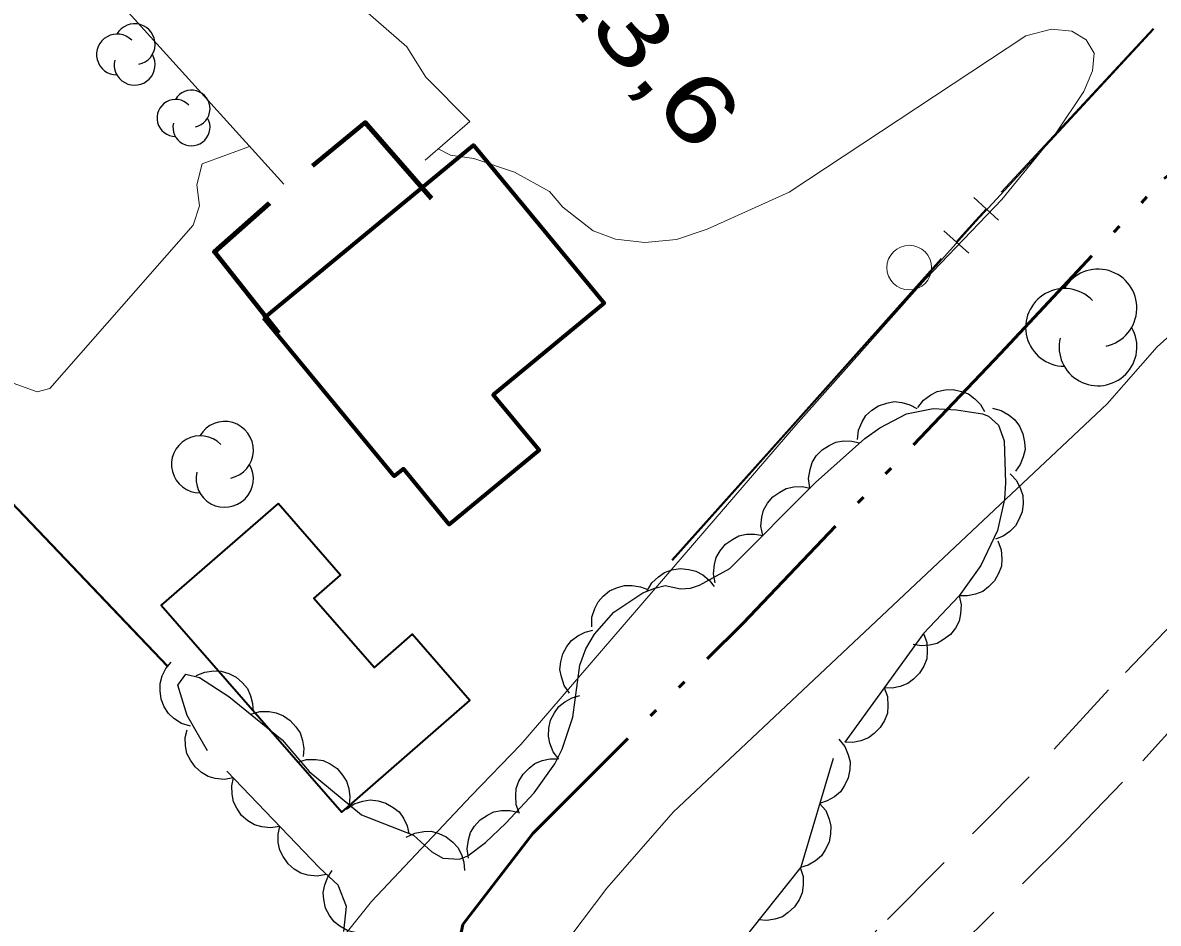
# Model space of a CAD drawing. Extents: x 386081 to 389416, y 5130568 to 5134082.
# Drawn here: x 387461.3 to 387512.1, y 5132271.7 to 5132312.1 of the extents above; entities that cross this region are included whole.
import ezdxf

# ---------------------------------------------------------------- set-up
doc = ezdxf.new("R2010")
doc.units = 0
doc.header["$LTSCALE"] = 1.2
for name, pattern in [('DASH_DOUBLE_DOT', [9.2, 5, -1.2, 0.3, -1.2, 0.3, -1.2]), ('DOT_DASHED', [7.7, 5, -1.2, 0.3, -1.2]), ('LONG_DASHED', [7.5, 6, -1.5]), ('MEDIUM_DASHED', [4.5, 3, -1.5])]:
    doc.linetypes.add(name, pattern=pattern)
for name, color, linetype, lineweight in [('19', 7, 'Continuous', 13), ('2', 7, 'Continuous', 13), ('3', 7, 'Continuous', 140), ('31', 7, 'Continuous', 70), ('36', 7, 'Continuous', 13), ('37', 7, 'Continuous', 13), ('4', 7, 'DASH_DOUBLE_DOT', 53), ('44', 7, 'Continuous', 25)]:
    doc.layers.add(name, color=color, linetype=linetype, lineweight=lineweight)

msp = doc.modelspace()

# ---------------------------------------------------------------- linework, layer by layer
at = {"layer": '19'}
for points in [[(387448.55, 5132347.71), (387448.47, 5132346.83), (387448.62, 5132344.96), (387449.15, 5132341.92), (387450.8, 5132339.25), (387456.63, 5132332.12), (387464.21, 5132323.26), (387468.71, 5132318.55), (387472.78, 5132315.2), (387476.6, 5132312.59), (387478.45, 5132310.98), (387479.31, 5132309.62), (387481.28, 5132307.64), (387479.28, 5132305.91)], [(387439.44, 5132339.94), (387441.82, 5132339.41), (387444.36, 5132338.21), (387446.27, 5132337.08), (387448.27, 5132335.17), (387455.26, 5132325.83), (387459.72, 5132319.46), (387462, 5132316.84), (387465.57, 5132313), (387472.95, 5132304.83)]]:
    msp.add_lwpolyline(points, dxfattribs=at)
at = {"layer": '19', "linetype": 'MEDIUM_DASHED'}
for points in [[(387507.88, 5132222.38), (387502.86, 5132226.67), (387499.07, 5132230.47), (387497.16, 5132232.94), (387495.47, 5132235.58), (387493.78, 5132238.96), (387491.98, 5132243.16), (387491.29, 5132246.01), (387490.67, 5132249.59), (387490.41, 5132253.04), (387490.67, 5132255.32), (387491.86, 5132258.16), (387493.88, 5132260.63), (387497.73, 5132265.05), (387502.17, 5132269.71), (387507.98, 5132275.46), (387511.4, 5132279.01), (387518.66, 5132287.12)], [(387513.11, 5132285.57), (387509.86, 5132282.19), (387506.3, 5132278.3), (387499.49, 5132271.43), (387492.66, 5132263.8), (387490.61, 5132260.74), (387488.95, 5132257.9), (387487.88, 5132254.65), (387486.98, 5132250.76), (387487.79, 5132240.78), (387488.35, 5132237.8), (387488.84, 5132234.05), (387489.75, 5132229.41), (387490.07, 5132225.72), (387490.31, 5132221.18)]]:
    msp.add_lwpolyline(points, dxfattribs=at)
at = {"layer": '2'}
for points in [[(387479.86, 5132306.41), (387480.41, 5132306.13), (387481.45, 5132305.99), (387483.28, 5132305.38), (387484.84, 5132304.5), (387485.44, 5132303.8), (387486.8, 5132302.75), (387487.8, 5132302.38), (387489.1, 5132302.22), (387490.52, 5132302.36), (387491.89, 5132302.82), (387495.56, 5132304.48), (387506.16, 5132311.48), (387507.3, 5132311.78), (387508.22, 5132311.69), (387508.86, 5132311.3), (387509.21, 5132310.7), (387509.14, 5132309.91), (387508.76, 5132308.99), (387507.51, 5132307.13), (387505.08, 5132304.15), (387501.66, 5132300.58), (387495.87, 5132294.05), (387483.55, 5132279.74), (387481.34, 5132277.45)], [(387444.08, 5132301.26), (387447, 5132301.82), (387447.88, 5132301.86), (387453.67, 5132301.68), (387454.42, 5132301.26), (387455.74, 5132300.13), (387456.47, 5132299.08), (387458.33, 5132297.13), (387459.59, 5132296.38), (387461.91, 5132295.53), (387462.47, 5132295.68), (387468.89, 5132303), (387469.18, 5132303.86), (387469.06, 5132304.8), (387469.3, 5132305.75), (387471.42, 5132306.52)], [(387485.24, 5132270.45), (387487.41, 5132273.32), (387490.38, 5132276.72), (387509.79, 5132295), (387512.03, 5132297.55), (387514.18, 5132299.47)]]:
    msp.add_lwpolyline(points, dxfattribs=at)
at = {"layer": '2', "linetype": 'LONG_DASHED'}
msp.add_lwpolyline([(387481.34, 5132277.45), (387476.87, 5132272.71), (387474.99, 5132270.37), (387468.38, 5132263.12), (387465.75, 5132258.82), (387464.37, 5132256.73), (387459.5, 5132251.45), (387452.89, 5132244.94), (387448.4, 5132240.03), (387446.91, 5132238.56), (387443.16, 5132233.64), (387439.42, 5132229.47), (387437.05, 5132227.14), (387430.32, 5132221.26), (387423.35, 5132214.39), (387407.78, 5132199.55)], dxfattribs=at)
at = {"layer": '31'}
msp.add_lwpolyline([(387472.05, 5132298.83), (387481.44, 5132306.58), (387487.28, 5132299.51), (387482.32, 5132295.41), (387484.37, 5132292.92), (387480.35, 5132289.6), (387478.3, 5132292.09), (387477.89, 5132291.76)], close=True, dxfattribs=at)
at = {"layer": '31', "lineweight": 35}
msp.add_lwpolyline([(387472.69, 5132290.54), (387467.46, 5132285.98), (387475.55, 5132276.72), (387481.28, 5132281.72), (387478.69, 5132284.68), (387476.99, 5132283.2), (387474.29, 5132286.29), (387475.49, 5132287.33)], close=True, dxfattribs=at)
at = {"layer": '36'}
msp.add_circle((387500.938, 5132301.1), 1, dxfattribs=at)
at = {"layer": '37', "lineweight": 25}
for p, q in [((387511.85, 5132311.81), (387505.06, 5132304.47)), ((387504.93, 5132303.23), (387503.83, 5132304.24)), ((387503.6, 5132301.75), (387502.48, 5132302.75)), ((387502.37, 5132301.5), (387495.71, 5132294.05)), ((387495.71, 5132294.05), (387490.32, 5132288.01)), ((387465.84, 5132285.23), (387467.75, 5132283.23))]:
    msp.add_line(p, q, dxfattribs=at)
for points in [[(387432.45, 5132319.71), (387460.14, 5132291.26), (387467.78, 5132283.26)], [(387511.88, 5132311.78), (387503.92, 5132303.17), (387490.35, 5132287.98)], [(387504.38, 5132303.73), (387503.89, 5132303.2), (387503.04, 5132302.25)], [(387458.92, 5132292.45), (387460.11, 5132291.23), (387465.84, 5132285.23)]]:
    msp.add_lwpolyline(points, dxfattribs=at)
at = {"layer": '37', "lineweight": 90}
for points in [[(387474.24, 5132305.66), (387476.59, 5132307.59), (387479.56, 5132304.19)], [(387472.31, 5132303.99), (387469.84, 5132301.8), (387472.73, 5132298.17)]]:
    msp.add_lwpolyline(points, dxfattribs=at)
at = {"layer": '4'}
msp.add_lwpolyline([(387486.04, 5132262.3), (387484.84, 5132263.26), (387481.63, 5132266.45), (387480.38, 5132268.94), (387480.96, 5132271.69), (387484.1, 5132275.76), (387493.5, 5132285.18), (387505.02, 5132297.25), (387512.35, 5132305.09), (387517.91, 5132309.34)], dxfattribs=at)
at = {"layer": '44'}
for points in [[(387501.32, 5132294.83), (387501.57, 5132295.16), (387501.9, 5132295.4), (387502.19, 5132295.55), (387502.54, 5132295.63), (387502.91, 5132295.64), (387503.28, 5132295.55), (387503.59, 5132295.44), (387503.87, 5132295.23), (387504.13, 5132294.97), (387504.31, 5132294.66)], [(387498.62, 5132293.4), (387498.67, 5132293.82), (387498.83, 5132294.19), (387499, 5132294.47), (387499.26, 5132294.71), (387499.57, 5132294.91), (387499.94, 5132295.03), (387500.26, 5132295.1), (387500.61, 5132295.06), (387500.96, 5132294.96), (387501.28, 5132294.79)], [(387504.66, 5132294.8), (387505.06, 5132294.7), (387505.41, 5132294.49), (387505.67, 5132294.29), (387505.87, 5132294), (387506.03, 5132293.66), (387506.1, 5132293.29), (387506.12, 5132292.96), (387506.04, 5132292.62), (387505.9, 5132292.28), (387505.69, 5132291.98)], [(387496.49, 5132291.24), (387496.43, 5132291.66), (387496.5, 5132292.06), (387496.59, 5132292.38), (387496.78, 5132292.67), (387497.04, 5132292.94), (387497.36, 5132293.14), (387497.65, 5132293.29), (387498, 5132293.34), (387498.37, 5132293.33), (387498.72, 5132293.25)], [(387505.45, 5132291.87), (387505.74, 5132291.57), (387505.92, 5132291.2), (387506.03, 5132290.89), (387506.04, 5132290.54), (387505.99, 5132290.17), (387505.85, 5132289.82), (387505.7, 5132289.53), (387505.44, 5132289.28), (387505.14, 5132289.07), (387504.8, 5132288.94)], [(387494.38, 5132289.11), (387494.3, 5132289.52), (387494.34, 5132289.92), (387494.42, 5132290.24), (387494.6, 5132290.55), (387494.84, 5132290.83), (387495.15, 5132291.05), (387495.43, 5132291.21), (387495.78, 5132291.28), (387496.15, 5132291.3), (387496.5, 5132291.23)], [(387492.26, 5132286.98), (387492.18, 5132287.39), (387492.23, 5132287.8), (387492.3, 5132288.12), (387492.48, 5132288.42), (387492.72, 5132288.71), (387493.03, 5132288.93), (387493.31, 5132289.09), (387493.66, 5132289.16), (387494.03, 5132289.17), (387494.38, 5132289.11)], [(387504.91, 5132288.86), (387505.06, 5132288.46), (387505.09, 5132288.06), (387505.07, 5132287.73), (387504.94, 5132287.4), (387504.76, 5132287.08), (387504.49, 5132286.81), (387504.23, 5132286.6), (387503.91, 5132286.47), (387503.54, 5132286.4), (387503.18, 5132286.4)], [(387489.21, 5132286.62), (387489.42, 5132286.98), (387489.72, 5132287.26), (387489.99, 5132287.45), (387490.32, 5132287.56), (387490.69, 5132287.62), (387491.07, 5132287.58), (387491.39, 5132287.51), (387491.7, 5132287.34), (387491.98, 5132287.1), (387492.21, 5132286.82)], [(387486.74, 5132285.02), (387486.74, 5132285.44), (387486.87, 5132285.83), (387487.01, 5132286.13), (387487.24, 5132286.39), (387487.53, 5132286.62), (387487.88, 5132286.77), (387488.19, 5132286.87), (387488.54, 5132286.87), (387488.91, 5132286.81), (387489.24, 5132286.68)], [(387503.18, 5132286.4), (387503.27, 5132286), (387503.24, 5132285.59), (387503.17, 5132285.27), (387503.01, 5132284.96), (387502.78, 5132284.67), (387502.47, 5132284.44), (387502.19, 5132284.27), (387501.85, 5132284.19), (387501.48, 5132284.17), (387501.12, 5132284.23)], [(387485.74, 5132282.05), (387485.5, 5132282.39), (387485.37, 5132282.78), (387485.3, 5132283.1), (387485.34, 5132283.45), (387485.43, 5132283.81), (387485.62, 5132284.14), (387485.82, 5132284.41), (387486.1, 5132284.61), (387486.43, 5132284.78), (387486.78, 5132284.87)], [(387501.58, 5132284.71), (387501.72, 5132284.32), (387501.74, 5132283.91), (387501.72, 5132283.58), (387501.59, 5132283.25), (387501.4, 5132282.94), (387501.13, 5132282.67), (387500.87, 5132282.47), (387500.54, 5132282.34), (387500.18, 5132282.27), (387499.82, 5132282.28)], [(387468.77, 5132280.56), (387468.37, 5132280.68), (387468.03, 5132280.91), (387467.79, 5132281.13), (387467.6, 5132281.43), (387467.46, 5132281.77), (387467.42, 5132282.15), (387467.41, 5132282.48), (387467.51, 5132282.82), (387467.67, 5132283.15), (387467.9, 5132283.43)], [(387469.03, 5132282.83), (387469.42, 5132282.99), (387469.82, 5132283.04), (387470.15, 5132283.03), (387470.49, 5132282.93), (387470.81, 5132282.76), (387471.1, 5132282.5), (387471.32, 5132282.26), (387471.46, 5132281.93), (387471.55, 5132281.58), (387471.57, 5132281.22)], [(387485.26, 5132279.09), (387485.01, 5132279.42), (387484.86, 5132279.8), (387484.79, 5132280.12), (387484.81, 5132280.47), (387484.89, 5132280.83), (387485.07, 5132281.17), (387485.25, 5132281.44), (387485.53, 5132281.66), (387485.85, 5132281.84), (387486.2, 5132281.94)], [(387499.82, 5132282.28), (387499.96, 5132281.89), (387499.98, 5132281.48), (387499.96, 5132281.15), (387499.83, 5132280.82), (387499.64, 5132280.51), (387499.37, 5132280.24), (387499.11, 5132280.04), (387498.78, 5132279.91), (387498.42, 5132279.84), (387498.06, 5132279.85)], [(387471.48, 5132281.1), (387471.88, 5132281.22), (387472.29, 5132281.22), (387472.61, 5132281.17), (387472.93, 5132281.03), (387473.24, 5132280.82), (387473.49, 5132280.53), (387473.68, 5132280.27), (387473.79, 5132279.93), (387473.84, 5132279.56), (387473.81, 5132279.21)], [(387470.69, 5132278.25), (387470.28, 5132278.18), (387469.88, 5132278.23), (387469.56, 5132278.31), (387469.26, 5132278.49), (387468.98, 5132278.74), (387468.77, 5132279.05), (387468.61, 5132279.34), (387468.55, 5132279.69), (387468.54, 5132280.06), (387468.62, 5132280.41)], [(387497.79, 5132279.99), (387498.05, 5132279.66), (387498.21, 5132279.29), (387498.29, 5132278.97), (387498.28, 5132278.62), (387498.21, 5132278.25), (387498.04, 5132277.91), (387497.86, 5132277.63), (387497.59, 5132277.41), (387497.27, 5132277.22), (387496.93, 5132277.11)], [(387473.57, 5132278.96), (387473.97, 5132279.08), (387474.38, 5132279.07), (387474.71, 5132279.03), (387475.02, 5132278.88), (387475.33, 5132278.67), (387475.58, 5132278.38), (387475.76, 5132278.11), (387475.86, 5132277.77), (387475.91, 5132277.4), (387475.88, 5132277.04)], [(387483.5, 5132276.65), (387483.35, 5132277.04), (387483.33, 5132277.45), (387483.35, 5132277.77), (387483.47, 5132278.1), (387483.66, 5132278.42), (387483.93, 5132278.69), (387484.18, 5132278.9), (387484.51, 5132279.03), (387484.87, 5132279.1), (387485.23, 5132279.1)], [(387472.77, 5132276.08), (387472.36, 5132276.01), (387471.96, 5132276.06), (387471.64, 5132276.15), (387471.34, 5132276.33), (387471.06, 5132276.57), (387470.84, 5132276.89), (387470.69, 5132277.18), (387470.63, 5132277.52), (387470.62, 5132277.9), (387470.69, 5132278.25)], [(387475.76, 5132276.85), (387476.1, 5132277.09), (387476.49, 5132277.21), (387476.82, 5132277.27), (387477.17, 5132277.23), (387477.52, 5132277.12), (387477.85, 5132276.93), (387478.11, 5132276.73), (387478.31, 5132276.44), (387478.47, 5132276.11), (387478.55, 5132275.76)], [(387481.22, 5132274.66), (387481.16, 5132275.08), (387481.21, 5132275.48), (387481.3, 5132275.8), (387481.49, 5132276.09), (387481.74, 5132276.37), (387482.06, 5132276.58), (387482.35, 5132276.73), (387482.69, 5132276.79), (387483.06, 5132276.79), (387483.42, 5132276.71)], [(387496.93, 5132277.11), (387497.2, 5132276.79), (387497.35, 5132276.41), (387497.43, 5132276.09), (387497.42, 5132275.74), (387497.35, 5132275.38), (387497.18, 5132275.03), (387497.01, 5132274.76), (387496.74, 5132274.53), (387496.42, 5132274.34), (387496.07, 5132274.24)], [(387474.85, 5132273.92), (387474.44, 5132273.85), (387474.03, 5132273.9), (387473.71, 5132273.98), (387473.41, 5132274.17), (387473.14, 5132274.41), (387472.92, 5132274.73), (387472.77, 5132275.01), (387472.7, 5132275.36), (387472.7, 5132275.73), (387472.77, 5132276.08)], [(387478.43, 5132275.6), (387478.81, 5132275.78), (387479.21, 5132275.85), (387479.54, 5132275.86), (387479.88, 5132275.76), (387480.21, 5132275.61), (387480.51, 5132275.37), (387480.74, 5132275.13), (387480.9, 5132274.82), (387481.01, 5132274.47), (387481.04, 5132274.11)], [(387496.06, 5132274.24), (387496.19, 5132273.84), (387496.19, 5132273.44), (387496.15, 5132273.11), (387496.01, 5132272.79), (387495.81, 5132272.48), (387495.52, 5132272.22), (387495.26, 5132272.03), (387494.92, 5132271.92), (387494.56, 5132271.86), (387494.2, 5132271.89)], [(387476.22, 5132271.32), (387475.82, 5132271.41), (387475.46, 5132271.61), (387475.2, 5132271.81), (387474.99, 5132272.09), (387474.82, 5132272.42), (387474.74, 5132272.8), (387474.71, 5132273.12), (387474.78, 5132273.46), (387474.92, 5132273.81), (387475.12, 5132274.11)]]:
    msp.add_lwpolyline(points, dxfattribs=at)
at = {"layer": '44', "linetype": 'DOT_DASHED'}
msp.add_lwpolyline([(387475.64, 5132271.37), (387475.76, 5132272.49), (387475.38, 5132273.45), (387474.55, 5132274.23), (387469.53, 5132279.46), (387468.62, 5132281.05), (387468.21, 5132282.4), (387468.57, 5132282.9), (387469.17, 5132282.74), (387470.49, 5132281.9), (387472.88, 5132279.96), (387474.08, 5132278.54), (387476.42, 5132276.59), (387478.75, 5132275.68), (387479.58, 5132274.94), (387480.07, 5132274.66), (387480.81, 5132274.61), (387481.19, 5132274.76), (387481.97, 5132275.36), (387482.89, 5132276.22), (387484.16, 5132277.58), (387485.08, 5132278.88), (387485.41, 5132279.54), (387485.88, 5132280.97), (387486.2, 5132283.3), (387486.47, 5132284.03), (387486.86, 5132284.68), (387487.72, 5132285.67), (387489.02, 5132286.53), (387489.56, 5132286.75), (387490.01, 5132286.87), (387490.7, 5132286.72), (387491.15, 5132286.75), (387491.55, 5132286.88), (387492.91, 5132287.63), (387496.74, 5132291.47), (387498.95, 5132293.45), (387499.63, 5132293.93), (387500.82, 5132294.55), (387502.01, 5132294.79), (387503.05, 5132294.73), (387504.22, 5132294.55), (387504.49, 5132294.44), (387504.93, 5132294.05), (387505.19, 5132293.34), (387505.24, 5132291.46), (387505.2, 5132290.73), (387504.89, 5132289.33), (387504.14, 5132287.76), (387503.18, 5132286.4), (387501.58, 5132284.71), (387497.53, 5132279.12), (387496.08, 5132274.26), (387493.35, 5132270.82)], dxfattribs=at)
at = {"layer": '44'}
for centre, radius, start, end in [((387466.272, 5132311.099), 0.916, 282.2692, 149.7263), ((387465.485, 5132310.641), 0.916, 44.1154, 269.804), ((387466.272, 5132310.183), 0.916, 166.9369, 29.6212), ((387468.817, 5132308.214), 0.83, 282.2692, 149.7263), ((387468.103, 5132307.799), 0.83, 44.1154, 269.804), ((387468.817, 5132307.384), 0.83, 166.9369, 29.6212), ((387509.387, 5132299.29), 1.741, 282.2692, 149.7263), ((387507.89, 5132298.42), 1.741, 44.1154, 269.804), ((387509.387, 5132297.549), 1.741, 166.9369, 29.6212), ((387470.305, 5132292.93), 1.281, 282.2692, 149.7263), ((387469.203, 5132292.289), 1.281, 44.1154, 269.804), ((387470.305, 5132291.648), 1.281, 166.9369, 29.6212)]:
    msp.add_arc(centre, radius, start, end, dxfattribs=at)

# ---------------------------------------------------------------- texts
at = {"layer": '3', "width": 1.35}
msp.add_text('13,6   ', height=3, rotation=310.294, dxfattribs=at).set_placement((387484.55, 5132314.15))

doc.saveas('drawing.dxf')
